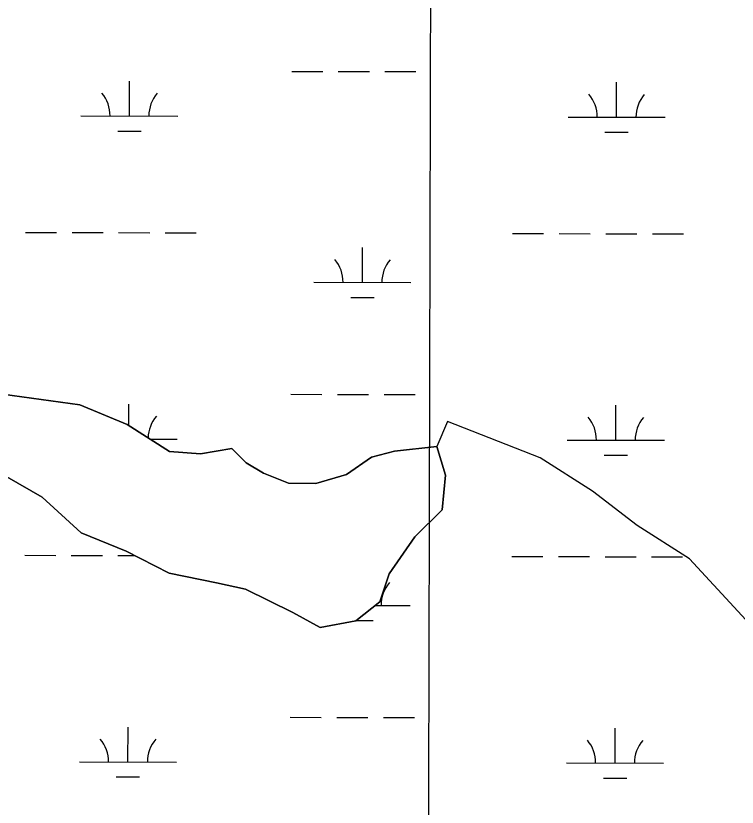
# Model space of a CAD drawing. Extents: x 3177385 to 3215275, y 903885 to 929304.
# Drawn here: x 3191655 to 3192398, y 921988 to 922803 of the extents above; entities that cross this region are included whole.
import ezdxf

# ---------------------------------------------------------------- set-up
doc = ezdxf.new("R2010")
doc.units = 0
for name, color, linetype in [('V-GRID-MAJR', 7, 'Continuous'), ('V-SITE-VEGE', 7, 'Continuous'), ('V-TOPO-SHOR', 7, 'Continuous'), ('V-WETL-SWMP', 7, 'Continuous')]:
    doc.layers.add(name, color=color, linetype=linetype)

msp = doc.modelspace()

# ---------------------------------------------------------------- linework, layer by layer
at = {"layer": 'V-GRID-MAJR'}
msp.add_spline([(3192048.701, 909312.779), (3192063.685, 915372.62), (3192078.676, 921435.546), (3192093.667, 927498.519), (3192093.6750000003, 927501.556)], degree=3, dxfattribs=at)
at = {"layer": 'V-SITE-VEGE'}
msp.add_lwpolyline([(3191630.589000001, 922415.0109999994), (3191720.521000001, 922402.4239999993), (3191769.3570000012, 922382.2039999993), (3191812.939000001, 922354.3639999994), (3191844.908000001, 922352.0619999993), (3191877.189000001, 922357.5319999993), (3191891.922000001, 922342.5999999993), (3191909.809000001, 922332.2799999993), (3191935.464000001, 922321.8229999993), (3191963.538000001, 922321.4419999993), (3191995.268000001, 922330.7929999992), (3192021.128000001, 922348.5859999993), (3192044.754000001, 922354.7139999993), (3192088.1610000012, 922359.5369999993), (3192097.324000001, 922329.9229999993), (3192093.980000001, 922294.4189999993), (3192065.703000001, 922266.5499999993), (3192039.247000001, 922228.2719999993), (3192029.691000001, 922199.4429999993), (3192004.900000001, 922179.8909999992), (3191968.214000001, 922173.1609999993), (3191939.884000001, 922188.5469999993), (3191891.203000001, 922212.4759999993), (3191861.329000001, 922219.0279999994), (3191812.371000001, 922229.1839999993), (3191768.2860000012, 922251.7239999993), (3191721.9280000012, 922270.7209999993), (3191681.656000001, 922307.4069999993), (3191645.351000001, 922328.4009999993)], dxfattribs=at)
at = {"layer": 'V-TOPO-SHOR'}
for points in [[(3191563.974000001, 922425.0729999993), (3191630.589000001, 922415.0109999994), (3191720.521000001, 922402.4239999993), (3191769.3570000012, 922382.2039999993), (3191812.939000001, 922354.3639999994), (3191844.908000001, 922352.0619999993), (3191877.189000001, 922357.5299999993), (3191891.922000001, 922342.5999999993), (3191909.809000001, 922332.2799999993), (3191935.464000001, 922321.8229999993)], [(3192756.702681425, 921891.4122118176), (3192548.1268961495, 922038.1034300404), (3192444.269108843, 922140.392597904), (3192348.5327222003, 922243.719078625), (3192294.6177539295, 922278.1022048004), (3192248.824186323, 922313.5226438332), (3192194.909218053, 922347.9057700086), (3192099.349933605, 922385.2237325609), (3192088.1610000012, 922359.5369999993)], [(3191891.203000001, 922212.4759999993), (3191861.329000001, 922219.0279999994), (3191812.369000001, 922229.1839999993), (3191768.2860000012, 922251.7239999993), (3191721.9280000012, 922270.7209999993), (3191681.656000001, 922307.4069999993), (3191645.351000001, 922328.4009999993), (3191624.000000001, 922325.6379999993), (3191615.081000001, 922309.7009999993), (3191607.291000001, 922280.8809999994), (3191582.6780000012, 922261.1529999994), (3191549.863000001, 922256.5639999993), (3191510.570000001, 922274.8929999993), (3191469.510000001, 922293.5669999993), (3191441.511000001, 922312.6619999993), (3191417.329000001, 922345.1969999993), (3191366.923000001, 922361.3469999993)], [(3191935.464000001, 922321.8229999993), (3191963.538000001, 922321.4419999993), (3191995.268000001, 922330.7929999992), (3192021.128000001, 922348.5859999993), (3192044.754000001, 922354.7139999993), (3192088.1610000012, 922359.5369999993), (3192097.324000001, 922329.9229999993), (3192093.980000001, 922294.4189999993), (3192065.703000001, 922266.5479999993), (3192039.247000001, 922228.2719999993), (3192029.691000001, 922199.4429999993), (3192004.900000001, 922179.8879999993), (3191968.212000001, 922173.1609999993), (3191939.882000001, 922188.5469999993), (3191891.203000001, 922212.4759999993)]]:
    msp.add_lwpolyline(points, dxfattribs=at)
at = {"layer": 'V-WETL-SWMP'}
for p, q in [((3191938.768504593, 922746.010372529), (3191970.7684179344, 922745.9359032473)), ((3191986.768374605, 922745.8986686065), (3192018.768287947, 922745.8241993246)), ((3192034.7682446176, 922745.7869646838), (3192066.7681579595, 922745.7124954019)), ((3191771.596906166, 922699.9692924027), (3191771.6806845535, 922735.9691882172)), ((3192273.5035469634, 922698.8012696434), (3192273.5873253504, 922734.8011654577)), ((3191721.59704157, 922700.0856506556), (3191821.5967707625, 922699.8529341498)), ((3192223.5036823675, 922698.9176278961), (3192323.50341156, 922698.6849113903)), ((3191759.5610279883, 922684.5662630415), (3191783.5609629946, 922684.5104110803)), ((3192261.4676687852, 922683.3982402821), (3192285.4676037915, 922683.342388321)), ((3191664.473768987, 922580.1472835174), (3191696.4736823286, 922580.0728142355)), ((3191712.473639, 922580.0355795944), (3191744.4735523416, 922579.961110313)), ((3191760.4735090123, 922579.9238756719), (3191792.4734223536, 922579.8494063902)), ((3191808.473379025, 922579.8121717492), (3191840.4732923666, 922579.7377024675)), ((3192166.3804097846, 922578.9792607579), (3192198.380323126, 922578.9047914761)), ((3192214.3802797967, 922578.867556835), (3192246.380193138, 922578.7930875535)), ((3192262.380149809, 922578.7558529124), (3192294.380063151, 922578.6813836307)), ((3192310.3800198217, 922578.6441489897), (3192342.3799331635, 922578.569679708)), ((3192011.6707427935, 922528.5971687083), (3192011.754521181, 922564.5970645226)), ((3191961.670878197, 922528.7135269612), (3192061.6706073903, 922528.4808104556)), ((3191999.6348646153, 922513.1941393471), (3192023.6347996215, 922513.1382873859)), ((3191937.9943108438, 922413.3363353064), (3191969.9942241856, 922413.2618660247)), ((3191985.994180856, 922413.2246313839), (3192017.9940941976, 922413.150162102)), ((3192033.994050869, 922413.1129274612), (3192065.99396421, 922413.0384581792)), ((3191770.8551821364, 922381.2476186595), (3191770.906490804, 922403.2951509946)), ((3192272.7293532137, 922366.1272324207), (3192272.8131316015, 922402.1271282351)), ((3191792.775538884, 922367.2441671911), (3191820.8225770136, 922367.1788969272)), ((3192222.7294886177, 922366.2435906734), (3192322.72921781, 922366.0108741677)), ((3192260.693475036, 922350.7242030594), (3192284.6934100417, 922350.6683510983)), ((3191663.699575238, 922247.4732462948), (3191695.6994885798, 922247.3987770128)), ((3191711.6994452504, 922247.3615423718), (3191743.6993585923, 922247.2870730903)), ((3191759.699315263, 922247.2498384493), (3191777.1163307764, 922247.2093060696)), ((3192165.606216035, 922246.3052235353), (3192197.6061293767, 922246.2307542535)), ((3192213.6060860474, 922246.1935196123), (3192245.6059993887, 922246.119050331)), ((3192261.60595606, 922246.0818156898), (3192293.6058694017, 922246.0073464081)), ((3192309.6058260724, 922245.9701117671), (3192341.605739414, 922245.8956424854)), ((3192025.186305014, 922195.8898767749), (3192060.896413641, 922195.806773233)), ((3192005.679822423, 922180.5042327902), (3192022.8606058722, 922180.4642501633)), ((3191937.220117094, 922080.662298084), (3191969.2200304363, 922080.5878288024)), ((3191985.2199871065, 922080.5505941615), (3192017.2199004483, 922080.4761248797)), ((3192033.219857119, 922080.4388902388), (3192065.2197704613, 922080.3644209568)), ((3191770.048518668, 922034.6212179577), (3191770.132297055, 922070.6211137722)), ((3192271.955159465, 922033.4531951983), (3192272.038937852, 922069.4530910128)), ((3191720.048654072, 922034.7375762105), (3191820.0483832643, 922034.5048597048)), ((3192221.9552948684, 922033.569553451), (3192321.9550240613, 922033.3368369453)), ((3191758.0126404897, 922019.2181885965), (3191782.012575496, 922019.1623366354)), ((3192259.9192812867, 922018.050165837), (3192283.9192162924, 922017.9943138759))]:
    msp.add_line(p, q, dxfattribs=at)
for points in [[(3192004.900000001, 922179.8889999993), (3192029.690000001, 922199.4419999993), (3192039.247000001, 922228.2719999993), (3192065.703000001, 922266.5479999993), (3192093.980000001, 922294.4179999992), (3192097.323000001, 922329.9229999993), (3192088.1610000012, 922359.5359999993), (3192044.754000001, 922354.7139999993), (3192021.128000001, 922348.5859999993), (3191995.2690000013, 922330.7929999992), (3191963.539000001, 922321.4429999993), (3191935.4650000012, 922321.8229999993), (3191909.809000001, 922332.2799999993), (3191891.922000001, 922342.6009999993), (3191877.188000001, 922357.5299999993), (3191844.908000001, 922352.0619999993), (3191812.939000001, 922354.3629999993), (3191769.358000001, 922382.2039999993), (3191720.521000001, 922402.4239999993), (3191630.588000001, 922415.0109999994)], [(3191582.677000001, 922261.1529999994), (3191607.290000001, 922280.8819999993), (3191615.082000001, 922309.7009999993), (3191624.001000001, 922325.6389999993), (3191645.350000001, 922328.4009999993), (3191681.655000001, 922307.4069999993), (3191721.9280000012, 922270.7219999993), (3191768.287000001, 922251.7239999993), (3191812.369000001, 922229.1829999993), (3191861.329000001, 922219.0269999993), (3191891.202000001, 922212.4769999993), (3191939.882000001, 922188.5479999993), (3191968.212000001, 922173.1609999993), (3192004.900000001, 922179.8889999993)]]:
    msp.add_lwpolyline(points, dxfattribs=at)
for centre, radius, start, end in [((3191716.355224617, 922700.5726536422), 35.24628790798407, 359.0948432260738, 40.63850155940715), ((3191826.840797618, 922700.3155347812), 35.246287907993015, 139.0948399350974, 180.63849826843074), ((3192218.2618654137, 922699.4046308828), 35.24628790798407, 359.0948432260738, 40.63850155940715), ((3192328.7474384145, 922699.1475120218), 35.246287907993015, 139.0948399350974, 180.63849826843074), ((3191956.4290612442, 922529.2005299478), 35.24628790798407, 359.0948432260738, 40.63850155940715), ((3192066.9146342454, 922528.9434110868), 35.246287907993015, 139.0948399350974, 180.63849826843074), ((3191826.0666038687, 922367.6414975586), 35.246287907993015, 139.0948399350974, 178.62583495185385), ((3192217.4876716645, 922366.7305936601), 35.24628790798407, 359.0948432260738, 40.63850155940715), ((3192327.973244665, 922366.4734747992), 35.246287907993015, 139.0948399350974, 180.63849826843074), ((3192066.140440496, 922196.2693738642), 35.246287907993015, 139.0948399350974, 180.63849826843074), ((3191714.806837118, 922035.2245791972), 35.24628790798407, 359.0948432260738, 40.63850155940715), ((3191825.292410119, 922034.9674603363), 35.246287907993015, 139.0948399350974, 180.63849826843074), ((3192216.7134779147, 922034.0565564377), 35.24628790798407, 359.0948432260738, 40.63850155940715), ((3192327.1990509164, 922033.7994375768), 35.246287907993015, 139.0948399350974, 180.63849826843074)]:
    msp.add_arc(centre, radius, start, end, dxfattribs=at)

doc.saveas('drawing.dxf')
